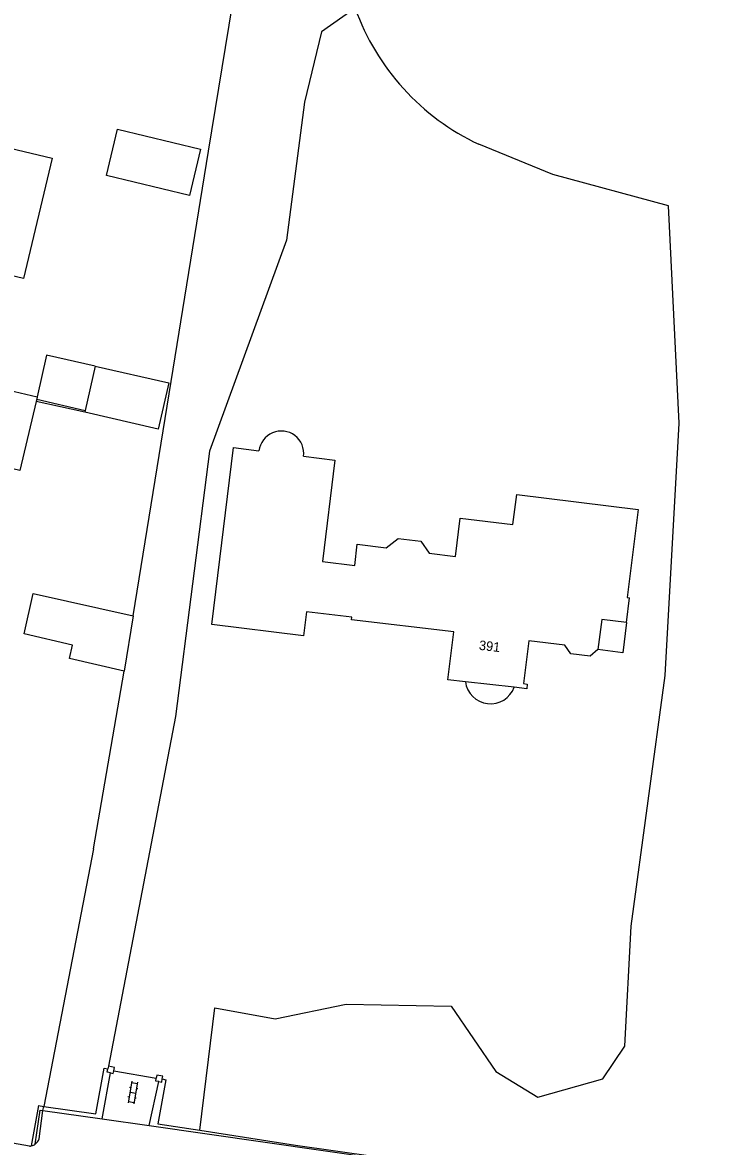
# Model space of a CAD drawing. Extents: x 131000 to 133014, y 396499 to 399001.
# Drawn here: x 131286.1 to 131357.9, y 396584.6 to 396702.6 of the extents above; entities that cross this region are included whole.
import ezdxf

# ---------------------------------------------------------------- set-up
doc = ezdxf.new("R2010")
doc.units = 0
for name, color, linetype in [('gg-afsc-hekwerk', 7, 'Continuous'), ('gg-afsc-muur', 7, 'Continuous'), ('gg-anno-huisnummerreeks BGT', 7, 'Continuous'), ('gg-bbg-bijgebouw', 7, 'Continuous'), ('gg-bbg-gedigitaliseerde bebouwing', 7, 'Continuous'), ('gg-bbg-gedigitaliseerde bijgebouw', 7, 'Continuous'), ('gg-bbg-hoofdgebouw', 7, 'Continuous'), ('gg-bbg-luifel en loopbrug', 7, 'Continuous'), ('gg-knt-verharding', 7, 'Continuous'), ('gt-grn-groengrens', 7, 'Continuous'), ('gt-symb-klinker verharding', 7, 'Continuous')]:
    doc.layers.add(name, color=color, linetype=linetype)

# ---------------------------------------------------------------- blocks, each defined once
blk = doc.blocks.new('gt0-KL1')
at = {"layer": 'gt-symb-klinker verharding'}
for p, q in [((-1.15, 0.3), (1.15, 0.3)), ((-1, -0.3), (-1, 0.3)), ((-0.5, 0.3), (-0.5, 0.45)), ((0, -0.3), (0, 0.3)), ((0.5, 0.3), (0.5, 0.45)), ((1, -0.3), (1, 0.3)), ((-1.15, -0.3), (1.15, -0.3)), ((-0.5, -0.45), (-0.5, -0.3)), ((0.5, -0.45), (0.5, -0.3))]:
    blk.add_line(p, q, dxfattribs=at)

msp = doc.modelspace()

# ---------------------------------------------------------------- linework, layer by layer
at = {"layer": 'gg-afsc-hekwerk'}
for p, q in [((131293.58, 396615.86), (131288.36, 396588.86)), ((131295.7, 396592.58), (131300.15, 396591.8)), ((131287.79, 396588.95), (131287.04, 396584.72)), ((131287.79, 396588.95), (131288.36, 396588.86))]:
    msp.add_line(p, q, dxfattribs=at)
for points in [[(131288.36, 396588.86), (131293.83, 396588.08), (131294.69, 396592.88), (131295.08, 396592.79)], [(131300.79, 396591.74), (131301.17, 396591.65), (131300.33, 396587.03), (131304.72, 396586.35)], [(131304.72, 396586.35), (131314.76, 396584.8), (131331.54, 396582.42), (131356.96, 396579.17)]]:
    msp.add_lwpolyline(points, dxfattribs=at)
at = {"layer": 'gg-afsc-muur'}
for p, q in [((131287.62, 396663.04), (131292.69, 396661.87)), ((131295.15, 396593.07), (131295.08, 396592.79))]:
    msp.add_line(p, q, dxfattribs=at)
for points in [[(131295.36, 396592.38), (131295.01, 396592.45), (131295.08, 396592.79)], [(131295.7, 396592.58), (131295.77, 396592.93), (131295.15, 396593.07)], [(131295.36, 396592.38), (131295.64, 396592.32), (131295.7, 396592.58)], [(131300.79, 396591.74), (131300.83, 396592.03), (131300.2, 396592.14), (131300.15, 396591.8)], [(131300.42, 396591.46), (131300.1, 396591.51), (131300.15, 396591.8)], [(131300.42, 396591.46), (131300.73, 396591.4), (131300.79, 396591.74)]]:
    msp.add_lwpolyline(points, dxfattribs=at)
at = {"layer": 'gg-bbg-bijgebouw'}
for p, q in [((131293.76, 396666.51), (131292.69, 396661.87)), ((131292.69, 396661.87), (131292.65, 396661.67))]:
    msp.add_line(p, q, dxfattribs=at)
at = {"layer": 'gg-bbg-gedigitaliseerde bebouwing'}
for p, q in [((131287.62, 396663.04), (131287.57, 396662.79)), ((131349.48, 396639.6), (131349.8, 396642.19))]:
    msp.add_line(p, q, dxfattribs=at)
for points in [[(131281.73, 396690.09), (131289.22, 396688.31), (131286.23, 396675.71), (131277.53, 396677.77)], [(131287.57, 396662.79), (131285.86, 396655.56), (131281.39, 396656.61)], [(131305.98, 396639.41), (131308.27, 396657.96), (131310.93, 396657.63)], [(131315.61, 396657.05), (131318.89, 396656.64), (131317.58, 396646.03), (131320.97, 396645.61), (131321.24, 396647.83), (131324.27, 396647.45)], [(131328.79, 396646.89), (131331.53, 396646.55), (131332.03, 396650.56), (131337.57, 396649.88), (131337.96, 396653.05), (131350.69, 396651.48), (131349.54, 396642.22), (131349.8, 396642.19)], [(131324.27, 396647.45), (131325.53, 396648.42), (131327.89, 396648.13), (131328.79, 396646.89)], [(131346.48, 396636.78), (131345.67, 396636.08), (131343.64, 396636.34), (131343, 396637.22)]]:
    msp.add_lwpolyline(points, dxfattribs=at)
msp.add_arc((131313.27, 396657.34), 2.36, 352.8329, 173.0376, dxfattribs=at)
at = {"layer": 'gg-bbg-gedigitaliseerde bijgebouw'}
for p, q in [((131293.76, 396666.51), (131301.46, 396664.74)), ((131301.46, 396664.74), (131300.35, 396659.9)), ((131300.35, 396659.9), (131292.65, 396661.67)), ((131297.74, 396640.32), (131296.8, 396634.51))]:
    msp.add_line(p, q, dxfattribs=at)
for points in [[(131294.93, 396686.49), (131296.08, 396691.35), (131304.8, 396689.28), (131303.65, 396684.42), (131294.93, 396686.49)], [(131286.29, 396638.42), (131287.24, 396642.67), (131297.74, 396640.32)], [(131296.8, 396634.51), (131291.04, 396635.84), (131291.37, 396637.24), (131286.29, 396638.42)]]:
    msp.add_lwpolyline(points, dxfattribs=at)
at = {"layer": 'gg-bbg-hoofdgebouw'}
for p, q in [((131274.86, 396666.23), (131287.68, 396663.29)), ((131287.68, 396663.29), (131287.62, 396663.04)), ((131337.69, 396632.82), (131332.58, 396633.4))]:
    msp.add_line(p, q, dxfattribs=at)
for points in [[(131332.58, 396633.4), (131330.75, 396633.61), (131331.35, 396638.64), (131320.63, 396639.91), (131320.68, 396640.16), (131315.91, 396640.74), (131315.6, 396638.22), (131305.98, 396639.41)], [(131349.48, 396639.6), (131346.88, 396639.92), (131346.48, 396636.78)], [(131343, 396637.22), (131339.25, 396637.69), (131338.66, 396633.22), (131339.07, 396633.14), (131339.01, 396632.66), (131337.69, 396632.82)]]:
    msp.add_lwpolyline(points, dxfattribs=at)
at = {"layer": 'gg-bbg-luifel en loopbrug'}
msp.add_line((131292.65, 396661.67), (131287.57, 396662.79), dxfattribs=at)
for points in [[(131293.76, 396666.51), (131288.64, 396667.64), (131287.68, 396663.29)], [(131349.48, 396639.6), (131349.08, 396636.45), (131346.48, 396636.78)]]:
    msp.add_lwpolyline(points, dxfattribs=at)
msp.add_arc((131335.21, 396633.74), 2.65, 187.2945, 339.6684, dxfattribs=at)
at = {"layer": 'gg-knt-verharding'}
for p, q in [((131294.47, 396587.54), (131295.36, 396592.38)), ((131299.41, 396586.84), (131300.42, 396591.46)), ((131286.87, 396584.69), (131262.4, 396589.04)), ((131287.88, 396585.45), (131288.27, 396588.41)), ((131288.27, 396588.41), (131294.47, 396587.54)), ((131294.47, 396587.54), (131299.41, 396586.84))]:
    msp.add_line(p, q, dxfattribs=at)
msp.add_lwpolyline([(131299.41, 396586.84), (131329.82, 396582.47), (131342.65, 396580.77), (131357.61, 396578.88), (131360.35, 396578.54)], dxfattribs=at)
for centre, start, end in [((131286.81, 396585.83), 305.4457, 340.5802), ((131286.81, 396585.82), 273.2108, 282.0222), ((131286.81, 396585.82), 281.9174, 305.6812)]:
    msp.add_arc(centre, 1.13, start, end, dxfattribs=at)
at = {"layer": 'gt-grn-groengrens'}
for p, q in [((131293.58, 396615.86), (131296.8, 396634.51)), ((131288.27, 396588.41), (131288.36, 396588.86))]:
    msp.add_line(p, q, dxfattribs=at)
for points in [[(131297.74, 396640.32), (131301.73, 396664.88), (131305.65, 396689.04), (131309.57, 396713.17)], [(131321.02, 396704.06), (131317.49, 396701.56), (131315.7, 396694.21), (131313.81, 396679.73), (131305.74, 396657.6), (131302.17, 396629.75), (131295.15, 396593.07)], [(131304.72, 396586.35), (131306.29, 396599.2), (131312.63, 396598.05), (131320.07, 396599.57), (131331.08, 396599.38), (131335.76, 396592.51), (131340.19, 396589.83), (131346.99, 396591.74), (131349.3, 396595.17), (131349.97, 396607.75), (131353.52, 396634.07), (131355.01, 396660.52), (131353.87, 396683.31), (131341.76, 396686.6), (131334, 396689.78)], [(131287.46, 396584.9), (131287.98, 396588.45), (131288.27, 396588.41)]]:
    msp.add_lwpolyline(points, dxfattribs=at)
msp.add_arc((131344.68, 396712.52), 25.13, 199.6736, 244.8366, dxfattribs=at)

# ---------------------------------------------------------------- block references
at = {"layer": 'gt-symb-klinker verharding', "rotation": -99.96151659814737}
msp.add_blockref('gt0-KL1', (131297.7, 396590.31), dxfattribs=at)

# ---------------------------------------------------------------- texts
at = {"layer": 'gg-anno-huisnummerreeks BGT'}
msp.add_text('391', height=1, rotation=353.5, dxfattribs=at).set_placement((131333.96, 396636.76))

doc.saveas('drawing.dxf')
